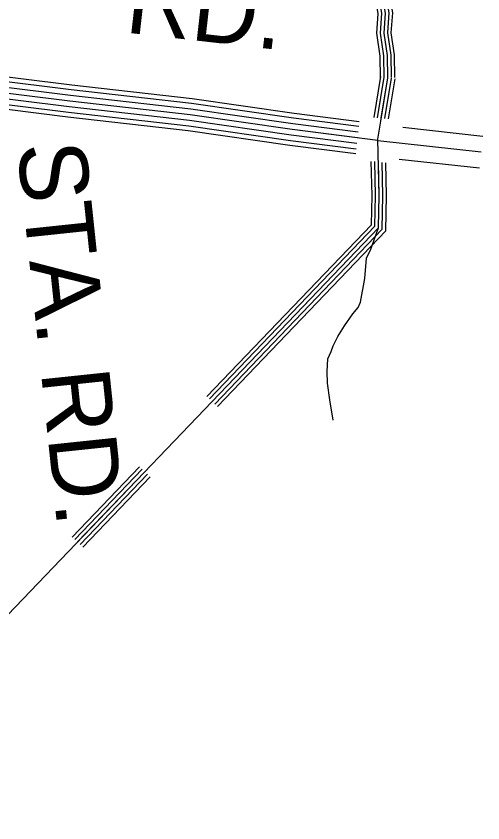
# Model space of a CAD drawing. Extents: x 1551132 to 1791609, y 378168 to 563823.
# Drawn here: x 1704430 to 1706963, y 420600 to 424975 of the extents above; entities that cross this region are included whole.
import ezdxf

# ---------------------------------------------------------------- set-up
doc = ezdxf.new("R2010")
doc.units = 0
for name, color, linetype in [('DESIGN - ROW - Right-of-Way and Easement Labels', 7, 'Continuous'), ('DESIGN - TRANSPORTATION - Text', 7, 'Continuous'), ('SURVEY - CONTOURS - Index with Text', 7, 'Continuous'), ('SURVEY - DRAINAGE - Natural Features', 7, 'Continuous')]:
    doc.layers.add(name, color=color, linetype=linetype)

msp = doc.modelspace()

# ---------------------------------------------------------------- linework, layer by layer
at = {"layer": 'DESIGN - TRANSPORTATION - Text'}
for points in [[(1706406.545, 424640.779), (1706404.571, 424758.265), (1706386.313, 424882.385), (1706394.071, 424989.796), (1706376.263, 425093.507), (1706371.155, 425178.243), (1706390.213, 425295.713), (1706381.613, 425318.263), (1706334.464, 425366.948), (1706263.624, 425419.608), (1706185.434, 425655.897), (1706210.667, 425756.066), (1706211.034, 425895.203)], [(1706426.537, 424641.121), (1706424.545, 424759.89), (1706406.412, 424883.127), (1706414.195, 424990.788), (1706396.154, 425095.808), (1706391.246, 425177.235), (1706410.821, 425297.821), (1706398.838, 425329.222), (1706347.705, 425382.032), (1706280.632, 425431.891), (1706206.251, 425656.655), (1706230.658, 425753.566), (1706231.033, 425895.145)], [(1706446.536, 424641.454), (1706444.52, 424761.524), (1706426.52, 424883.869), (1706434.32, 424991.771), (1706416.054, 425098.108), (1706411.346, 425176.218), (1706431.42, 425299.921), (1706416.062, 425340.189), (1706360.939, 425397.115), (1706297.632, 425444.175), (1706227.067, 425657.414), (1706250.65, 425751.058), (1706251.033, 425895.095)], [(1706446.536, 424641.454), (1706444.52, 424761.524), (1706426.52, 424883.869), (1706434.32, 424991.771), (1706416.054, 425098.108), (1706411.346, 425176.218), (1706431.42, 425299.921), (1706416.062, 425340.189), (1706360.939, 425397.115), (1706297.632, 425444.175), (1706227.067, 425657.414), (1706250.65, 425751.058), (1706251.033, 425895.095)], [(1706446.536, 424641.454), (1706444.52, 424761.524), (1706426.52, 424883.869), (1706434.32, 424991.771), (1706416.054, 425098.108), (1706411.346, 425176.218), (1706431.42, 425299.921), (1706416.062, 425340.189), (1706360.939, 425397.115), (1706297.632, 425444.175), (1706227.067, 425657.414), (1706250.65, 425751.058), (1706251.033, 425895.095)], [(1706466.536, 424641.787), (1706464.494, 424763.157), (1706446.628, 424884.61), (1706454.444, 424992.755), (1706435.953, 425100.408), (1706431.445, 425175.201), (1706452.02, 425302.021), (1706433.287, 425351.156), (1706374.172, 425412.199), (1706314.631, 425456.459), (1706247.883, 425658.172), (1706270.641, 425748.55), (1706271.032, 425895.045)], [(1706485.527, 424642.112), (1706483.469, 424764.707), (1706465.727, 424885.319), (1706473.561, 424993.697), (1706454.853, 425102.599), (1706450.536, 425174.243), (1706471.594, 425304.021), (1706449.645, 425361.565), (1706386.746, 425426.525), (1706330.789, 425468.126), (1706267.657, 425658.897), (1706289.632, 425746.175), (1706290.032, 425894.995)], [(1706411.137, 424421.831), (1706446.536, 424641.454)], [(1706411.254, 424422.532), (1706446.536, 424641.454)], [(1706397.004, 423828.008), (1706399.887, 424002.004), (1706395.745, 424184.534)], [(1706397.004, 423828.008), (1706399.887, 424002.004), (1706395.754, 424184.259)], [(1706149.751, 422784.047), (1706131.509, 422893.683), (1706118.551, 422983.96), (1706117.301, 423048.062), (1706122.093, 423116.097), (1706138.568, 423155.94), (1706150.942, 423187.832), (1706175.525, 423237.592), (1706212.208, 423295.219), (1706256.99, 423360.754), (1706285.389, 423394.446), (1706297.739, 423424.33), (1706321.239, 423552.209), (1706330.522, 423662.237), (1706354.138, 423712.313), (1706397.004, 423828.008)]]:
    msp.add_lwpolyline(points, dxfattribs=at)
at = {"layer": 'SURVEY - CONTOURS - Index with Text'}
for points in [[(1706291.431, 424401.956), (1705938.79, 424446.974), (1705385.311, 424526.384), (1704731.318, 424600.727), (1703886.338, 424706.78), (1703352.575, 424773.764), (1703008.867, 424826.399), (1702751.515, 424888.267), (1702617.093, 424918.076), (1702484.504, 424942.485), (1702378.282, 424949.852), (1702260.801, 424955.144), (1702119.746, 424948.177), (1701970.741, 424939.251), (1701697.198, 424897.359), (1701085.304, 424827.031)], [(1706288.706, 424376.372), (1705935.331, 424421.49), (1705382.036, 424500.875), (1704728.26, 424575.185), (1703883.13, 424681.262), (1703349.025, 424748.297), (1703003.909, 424801.14), (1702745.723, 424863.208), (1702611.976, 424892.867), (1702481.279, 424916.926), (1702376.815, 424924.168), (1702260.859, 424929.393), (1702121.146, 424922.501), (1701973.466, 424913.651), (1701700.614, 424871.858), (1701088.562, 424801.522)], [(1706285.506, 424345.529), (1705931.173, 424390.764), (1705378.078, 424470.124), (1704724.585, 424544.409), (1703879.271, 424650.503), (1703344.751, 424717.588), (1702997.934, 424770.689), (1702738.74, 424833.007), (1702605.818, 424862.475), (1702477.388, 424886.125), (1702375.04, 424893.217), (1702260.926, 424898.359), (1702122.838, 424891.55), (1701976.741, 424882.792), (1701704.731, 424841.132), (1701092.478, 424770.763), (1700650.597, 424708.795)], [(1706393.279, 424300.52), (1705927.007, 424360.046), (1705374.128, 424439.373), (1704720.902, 424513.625), (1703875.413, 424619.744), (1703340.476, 424686.879), (1702991.95, 424740.247), (1702731.765, 424802.798), (1702599.651, 424832.091), (1702473.496, 424855.316), (1702373.273, 424862.266), (1702260.993, 424867.325), (1702124.529, 424860.591), (1701980.024, 424851.932), (1701708.847, 424810.398), (1701096.403, 424740.012), (1700654.539, 424678.044)], [(1706282.248, 424314.695), (1705927.007, 424360.046), (1705374.128, 424439.373), (1704720.902, 424513.625), (1703875.413, 424619.744), (1703340.476, 424686.879), (1702991.95, 424740.247), (1702731.765, 424802.798), (1702599.651, 424832.091), (1702473.496, 424855.316), (1702373.273, 424862.266), (1702260.993, 424867.325), (1702124.529, 424860.591), (1701980.024, 424851.932), (1701708.847, 424810.398), (1701096.403, 424740.012), (1700654.539, 424678.044)], [(1706279.023, 424283.853), (1705922.84, 424329.329), (1705370.178, 424408.622), (1704717.218, 424482.841), (1703871.555, 424588.985), (1703336.201, 424656.17), (1702985.967, 424709.804), (1702724.79, 424772.589), (1702593.485, 424801.706), (1702469.604, 424824.507), (1702371.507, 424831.315), (1702261.059, 424836.291), (1702126.221, 424829.632), (1701983.307, 424821.073), (1701712.964, 424779.664), (1701100.328, 424709.262), (1700658.48, 424647.293)], [(1706275.765, 424253.019), (1705918.682, 424298.603), (1705366.22, 424377.872), (1704713.543, 424452.065), (1703867.697, 424558.226), (1703331.926, 424625.46), (1702979.992, 424679.353), (1702717.807, 424742.388), (1702587.327, 424771.314), (1702465.713, 424793.706), (1702369.732, 424800.365), (1702261.126, 424805.256), (1702127.912, 424798.681), (1701986.582, 424790.214), (1701717.08, 424748.938), (1701104.245, 424678.503), (1700662.43, 424616.542)], [(1706273.19, 424228.426), (1705915.357, 424274.111), (1705363.07, 424353.354), (1704710.602, 424427.514), (1703864.613, 424533.7), (1703328.509, 424600.985), (1702975.226, 424655.078), (1702712.24, 424718.304), (1702582.41, 424747.088), (1702462.613, 424769.147), (1702368.323, 424775.681), (1702261.176, 424780.506), (1702129.262, 424773.997), (1701989.199, 424765.605), (1701720.364, 424724.429), (1701107.378, 424653.985), (1700665.572, 424592.025)], [(1706527.301, 424373.03), (1706962.524, 424325.171)], [(1706393.279, 424300.52), (1706953.049, 424238.969)], [(1706509.051, 424199.542), (1706943.466, 424151.775)]]:
    msp.add_lwpolyline(points, dxfattribs=at)
at = {"layer": 'SURVEY - DRAINAGE - Natural Features'}
for points in [[(1701817.834, 419043.847), (1703601.034, 420909.088), (1703971.976, 421299.107), (1706397.004, 423827.999), (1706399.887, 424002.004), (1706392.946, 424308.229), (1706408.587, 424405.998), (1706446.536, 424641.454)], [(1701817.834, 419043.847), (1703601.034, 420909.088), (1703971.976, 421299.107), (1706397.004, 423827.999), (1706399.887, 424002.004), (1706392.946, 424308.229), (1706408.587, 424405.998), (1706446.536, 424641.454)], [(1706372.304, 424425.965), (1706408.037, 424647.662)], [(1706391.304, 424424.465), (1706426.795, 424644.637)], [(1706411.237, 424422.448), (1706446.536, 424641.454)], [(1706431.078, 424419.84), (1706466.277, 424638.271)], [(1706450.994, 424417.74), (1706486.027, 424635.087)], [(1705465, 422912.425), (1706358.263, 423843.95), (1706360.88, 424001.887), (1706356.671, 424187.642)], [(1705478.716, 422899.274), (1706377.137, 423836.174), (1706379.887, 424001.945), (1706375.704, 424186.592)], [(1705493.149, 422885.432), (1706397.004, 423827.999), (1706399.887, 424002.004), (1706395.77, 424183.45)], [(1705507.582, 422871.59), (1706416.87, 423819.824), (1706419.886, 424002.062), (1706415.82, 424181.342)], [(1705522.015, 422857.748), (1706436.736, 423811.64), (1706439.894, 424002.129), (1706435.87, 424179.758)], [(1704734.108, 422150.229), (1705099.55, 422531.323)], [(1704747.825, 422137.079), (1705113.266, 422518.173)], [(1704762.258, 422123.237), (1705127.699, 422504.331)], [(1704776.691, 422109.395), (1705142.132, 422490.489)], [(1704791.124, 422095.553), (1705156.565, 422476.647)]]:
    msp.add_lwpolyline(points, dxfattribs=at)

# ---------------------------------------------------------------- texts
at = {"layer": 'DESIGN - ROW - Right-of-Way and Easement Labels'}
for s, height, rotation, p in [('RD.', 369.9915, 353.514683, (1705014.511, 424887.585)), ('STA. RD.', 370.0095, 276.007783, (1704434.6, 424276.593))]:
    msp.add_text(s, height=height, rotation=rotation, dxfattribs=at).set_placement(p)

doc.saveas('drawing.dxf')
